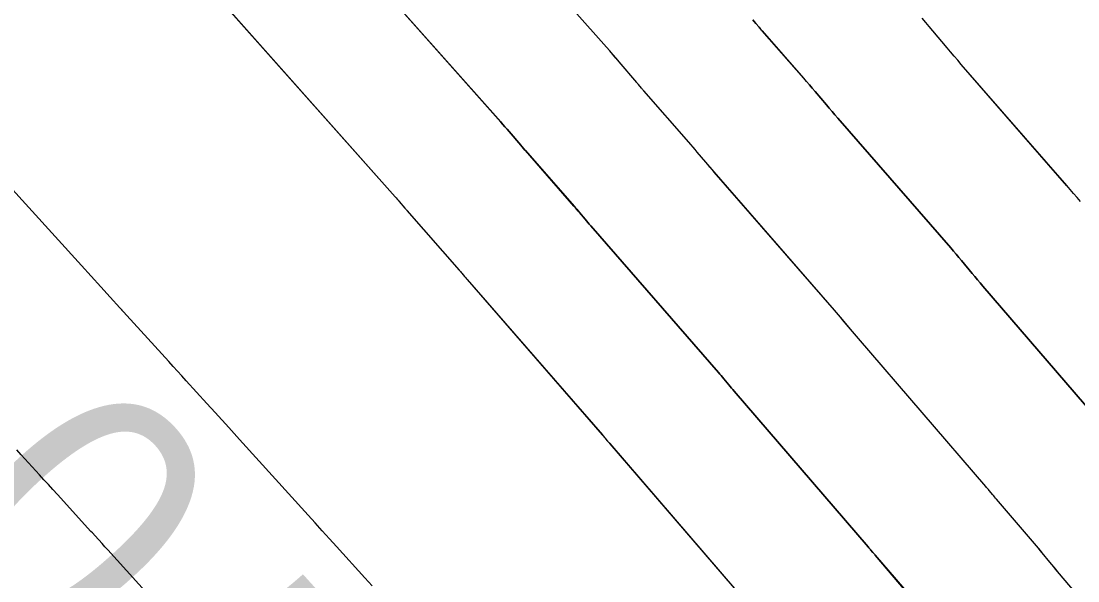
# Model space of a CAD drawing. Extents: x 954385 to 988206, y 1868364 to 1924553.
# Drawn here: x 955949.68 to 955974.29, y 1922880.17 to 1922893.2 of the extents above; entities that cross this region are included whole.
import ezdxf

# ---------------------------------------------------------------- set-up
doc = ezdxf.new("R2010")
doc.units = 0
for name, color, linetype in [('16', 7, 'Continuous'), ('6', 7, 'Continuous'), ('7', 7, 'Continuous'), ('Default', 7, 'Continuous')]:
    doc.layers.add(name, color=color, linetype=linetype)

msp = doc.modelspace()

# ---------------------------------------------------------------- linework, layer by layer
at = {"layer": '16'}
for points in [[(955977.746, 1922875.758), (955973.814, 1922880.388), (955973.769, 1922880.441), (955973.724, 1922880.495), (955973.679, 1922880.549), (955973.635, 1922880.603), (955973.457, 1922880.819), (955973.412, 1922880.873), (955973.367, 1922880.926), (955973.322, 1922880.98), (955973.277, 1922881.033), (955972.39, 1922882.069), (955972.369, 1922882.094), (955972.348, 1922882.118), (955972.328, 1922882.143), (955972.307, 1922882.168), (955972.225, 1922882.266), (955972.205, 1922882.291), (955972.184, 1922882.316), (955972.163, 1922882.34), (955972.143, 1922882.364), (955969.179, 1922885.807), (955969.132, 1922885.861), (955969.086, 1922885.916), (955969.039, 1922885.971), (955968.993, 1922886.026), (955968.809, 1922886.247), (955968.763, 1922886.302), (955968.716, 1922886.357), (955968.67, 1922886.412), (955968.623, 1922886.466), (955965.821, 1922889.685), (955965.771, 1922889.743), (955965.721, 1922889.801), (955965.672, 1922889.859), (955965.623, 1922889.917), (955965.427, 1922890.15), (955965.378, 1922890.208), (955965.329, 1922890.266), (955965.279, 1922890.323), (955965.229, 1922890.381), (955964.181, 1922891.576), (955964.167, 1922891.592), (955964.153, 1922891.608), (955964.139, 1922891.624), (955964.126, 1922891.64), (955964.057, 1922891.721), (955964.029, 1922891.754), (955964.016, 1922891.77), (955963.606, 1922892.251), (955963.533, 1922892.336), (955963.46, 1922892.421), (955963.386, 1922892.506), (955963.311, 1922892.59), (955959.298, 1922897.107)], [(955970.541, 1922879.627), (955969.57, 1922880.762), (955969.556, 1922880.778), (955969.543, 1922880.794), (955969.529, 1922880.81), (955969.516, 1922880.826), (955969.462, 1922880.891), (955969.449, 1922880.907), (955969.435, 1922880.923), (955969.422, 1922880.939), (955969.408, 1922880.955), (955966.284, 1922884.583), (955966.253, 1922884.619), (955966.223, 1922884.655), (955966.192, 1922884.691), (955966.162, 1922884.727), (955966.041, 1922884.872), (955966.011, 1922884.909), (955965.981, 1922884.945), (955965.95, 1922884.98), (955965.919, 1922885.016), (955962.945, 1922888.434), (955962.912, 1922888.471), (955962.879, 1922888.509), (955962.847, 1922888.547), (955962.815, 1922888.586), (955962.686, 1922888.739), (955962.653, 1922888.777), (955962.621, 1922888.815), (955962.588, 1922888.853), (955962.555, 1922888.891), (955961.423, 1922890.182), (955961.405, 1922890.203), (955961.387, 1922890.224), (955961.342, 1922890.278), (955961.315, 1922890.31), (955961.045, 1922890.626), (955960.997, 1922890.682), (955960.948, 1922890.738), (955960.9, 1922890.794), (955960.851, 1922890.849), (955956.619, 1922895.612)], [(955953.941, 1922894.117), (955958.39, 1922889.109), (955958.414, 1922889.082), (955958.437, 1922889.056), (955958.46, 1922889.029), (955958.484, 1922889.002), (955958.618, 1922888.844), (955958.652, 1922888.803), (955958.666, 1922888.788), (955959.882, 1922887.401), (955959.898, 1922887.383), (955959.913, 1922887.365), (955959.929, 1922887.347), (955959.944, 1922887.328), (955960.006, 1922887.255), (955960.022, 1922887.236), (955960.037, 1922887.218), (955960.053, 1922887.2), (955960.069, 1922887.182), (955963.215, 1922883.566), (955963.23, 1922883.549), (955963.245, 1922883.532), (955963.259, 1922883.515), (955963.274, 1922883.498), (955963.331, 1922883.429), (955963.346, 1922883.411), (955963.36, 1922883.394), (955963.375, 1922883.377), (955963.389, 1922883.36), (955966.674, 1922879.545)], [(955966.717, 1922893.23), (955966.754, 1922893.187), (955966.791, 1922893.143), (955966.864, 1922893.056), (955966.883, 1922893.034), (955966.901, 1922893.013), (955966.92, 1922892.991), (955966.939, 1922892.969), (955967.902, 1922891.871), (955967.97, 1922891.794), (955968.036, 1922891.716), (955968.103, 1922891.639), (955968.169, 1922891.561), (955968.431, 1922891.248), (955968.497, 1922891.17), (955968.564, 1922891.092), (955968.63, 1922891.014), (955968.697, 1922890.937), (955971.326, 1922887.916), (955971.389, 1922887.843), (955971.452, 1922887.77), (955971.515, 1922887.696), (955971.577, 1922887.622), (955971.824, 1922887.325), (955971.886, 1922887.251), (955971.949, 1922887.177), (955972.011, 1922887.103), (955972.074, 1922887.03), (955974.877, 1922883.774)], [(955974.345, 1922888.997), (955974.267, 1922889.09), (955974.188, 1922889.182), (955974.109, 1922889.275), (955974.03, 1922889.366), (955971.573, 1922892.189), (955971.489, 1922892.286), (955971.406, 1922892.383), (955971.323, 1922892.481), (955971.24, 1922892.579), (955970.91, 1922892.971), (955970.827, 1922893.069), (955970.744, 1922893.167), (955970.66, 1922893.264)], [(955948.706, 1922890.126), (955951.089, 1922887.506), (955951.313, 1922887.26), (955951.536, 1922887.015), (955951.76, 1922886.769), (955951.983, 1922886.523), (955952.09, 1922886.405)]]:
    msp.add_lwpolyline(points, dxfattribs=at)
at = {"layer": '6'}
for points in [[(955956.62, 1922895.613), (955960.851, 1922890.85), (955960.9, 1922890.794), (955960.949, 1922890.738), (955960.997, 1922890.683), (955961.045, 1922890.626), (955961.315, 1922890.31), (955961.342, 1922890.278), (955961.388, 1922890.224), (955961.406, 1922890.203), (955961.424, 1922890.182), (955962.556, 1922888.891), (955962.589, 1922888.854), (955962.621, 1922888.816), (955962.654, 1922888.778), (955962.686, 1922888.739), (955962.815, 1922888.586), (955962.847, 1922888.548), (955962.88, 1922888.51), (955962.912, 1922888.472), (955962.945, 1922888.434), (955965.919, 1922885.017), (955965.95, 1922884.981), (955965.981, 1922884.945), (955966.011, 1922884.909), (955966.042, 1922884.873), (955966.163, 1922884.728), (955966.193, 1922884.692), (955966.223, 1922884.656), (955966.254, 1922884.62), (955966.285, 1922884.584), (955969.408, 1922880.955), (955969.421, 1922880.939), (955969.435, 1922880.923), (955969.448, 1922880.907), (955969.462, 1922880.891), (955969.515, 1922880.826), (955969.529, 1922880.81), (955969.542, 1922880.794), (955969.556, 1922880.778), (955969.57, 1922880.762), (955970.542, 1922879.628)], [(955954.018, 1922878.328), (955951.699, 1922880.89), (955951.666, 1922880.926), (955951.634, 1922880.962), (955951.602, 1922880.997), (955951.569, 1922881.033), (955951.407, 1922881.212), (955951.342, 1922881.283), (955951.309, 1922881.319), (955950.53, 1922882.174), (955950.425, 1922882.29), (955950.32, 1922882.406), (955950.214, 1922882.522), (955950.109, 1922882.637), (955949.688, 1922883.1), (955949.582, 1922883.216)]]:
    msp.add_lwpolyline(points, dxfattribs=at)
at = {"layer": '7'}
for points in [[(955977.745, 1922875.758), (955973.815, 1922880.388), (955973.77, 1922880.442), (955973.725, 1922880.495), (955973.68, 1922880.549), (955973.635, 1922880.603), (955973.457, 1922880.819), (955973.413, 1922880.873), (955973.368, 1922880.927), (955973.323, 1922880.98), (955973.277, 1922881.034), (955972.389, 1922882.07), (955972.369, 1922882.094), (955972.348, 1922882.119), (955972.327, 1922882.143), (955972.307, 1922882.168), (955972.225, 1922882.267), (955972.204, 1922882.291), (955972.184, 1922882.316), (955972.163, 1922882.34), (955972.142, 1922882.365), (955969.179, 1922885.807), (955969.133, 1922885.862), (955969.086, 1922885.916), (955969.04, 1922885.971), (955968.994, 1922886.027), (955968.809, 1922886.248), (955968.763, 1922886.303), (955968.717, 1922886.358), (955968.67, 1922886.412), (955968.623, 1922886.467), (955965.821, 1922889.686), (955965.771, 1922889.743), (955965.722, 1922889.801), (955965.672, 1922889.859), (955965.623, 1922889.917), (955965.427, 1922890.15), (955965.378, 1922890.208), (955965.329, 1922890.266), (955965.279, 1922890.324), (955965.229, 1922890.381), (955964.182, 1922891.576), (955964.168, 1922891.592), (955964.154, 1922891.608), (955964.14, 1922891.624), (955964.126, 1922891.64), (955964.058, 1922891.722), (955964.03, 1922891.754), (955964.016, 1922891.77), (955963.607, 1922892.251), (955963.534, 1922892.336), (955963.46, 1922892.421), (955963.386, 1922892.506), (955963.312, 1922892.59), (955959.299, 1922897.108)], [(955953.942, 1922894.118), (955958.391, 1922889.109), (955958.414, 1922889.083), (955958.438, 1922889.056), (955958.461, 1922889.029), (955958.484, 1922889.002), (955958.618, 1922888.845), (955958.653, 1922888.803), (955958.666, 1922888.788), (955959.882, 1922887.402), (955959.898, 1922887.383), (955959.914, 1922887.365), (955959.929, 1922887.347), (955959.945, 1922887.329), (955960.006, 1922887.255), (955960.022, 1922887.237), (955960.037, 1922887.218), (955960.053, 1922887.2), (955960.069, 1922887.182), (955963.216, 1922883.567), (955963.231, 1922883.55), (955963.245, 1922883.533), (955963.26, 1922883.515), (955963.274, 1922883.498), (955963.332, 1922883.429), (955963.346, 1922883.412), (955963.36, 1922883.395), (955963.375, 1922883.378), (955963.39, 1922883.361), (955966.673, 1922879.545)], [(955974.876, 1922883.774), (955972.074, 1922887.03), (955972.012, 1922887.104), (955971.949, 1922887.177), (955971.887, 1922887.251), (955971.825, 1922887.325), (955971.577, 1922887.622), (955971.515, 1922887.697), (955971.453, 1922887.77), (955971.39, 1922887.844), (955971.326, 1922887.917), (955968.697, 1922890.937), (955968.63, 1922891.015), (955968.564, 1922891.092), (955968.498, 1922891.17), (955968.432, 1922891.248), (955968.169, 1922891.561), (955968.103, 1922891.639), (955968.037, 1922891.717), (955967.97, 1922891.794), (955967.903, 1922891.871), (955966.939, 1922892.97), (955966.921, 1922892.991), (955966.902, 1922893.013), (955966.883, 1922893.034), (955966.865, 1922893.056), (955966.791, 1922893.143), (955966.754, 1922893.187), (955966.717, 1922893.23)], [(955974.345, 1922888.997), (955974.267, 1922889.09), (955974.188, 1922889.183), (955974.109, 1922889.275), (955974.03, 1922889.367), (955971.573, 1922892.189), (955971.489, 1922892.286), (955971.406, 1922892.383), (955971.323, 1922892.481), (955971.24, 1922892.579), (955970.91, 1922892.972), (955970.828, 1922893.07), (955970.744, 1922893.167), (955970.661, 1922893.264)], [(955957.854, 1922880.051), (955957.688, 1922880.234), (955957.026, 1922880.965), (955956.861, 1922881.148), (955956.695, 1922881.331), (955956.53, 1922881.514), (955956.364, 1922881.697), (955954.77, 1922883.458), (955954.706, 1922883.528), (955954.643, 1922883.598), (955954.58, 1922883.667), (955954.516, 1922883.737), (955954.199, 1922884.086), (955954.008, 1922884.296), (955953.527, 1922884.825), (955953.426, 1922884.937), (955953.325, 1922885.048), (955953.223, 1922885.16), (955953.122, 1922885.271), (955951.983, 1922886.522), (955951.76, 1922886.768), (955951.536, 1922887.014), (955951.313, 1922887.259), (955951.089, 1922887.505), (955948.705, 1922890.125)]]:
    msp.add_lwpolyline(points, dxfattribs=at)
at = {"layer": 'Default'}
msp.add_arc((955068.332, 1922107.114), 1145.916, 31.460692, 46.414195, dxfattribs=at)

# ---------------------------------------------------------------- texts
at = {"layer": '16'}
msp.add_text('570', height=6, rotation=132.1159, dxfattribs=at).set_placement((955960.69, 1922875.403))

doc.saveas('drawing.dxf')
